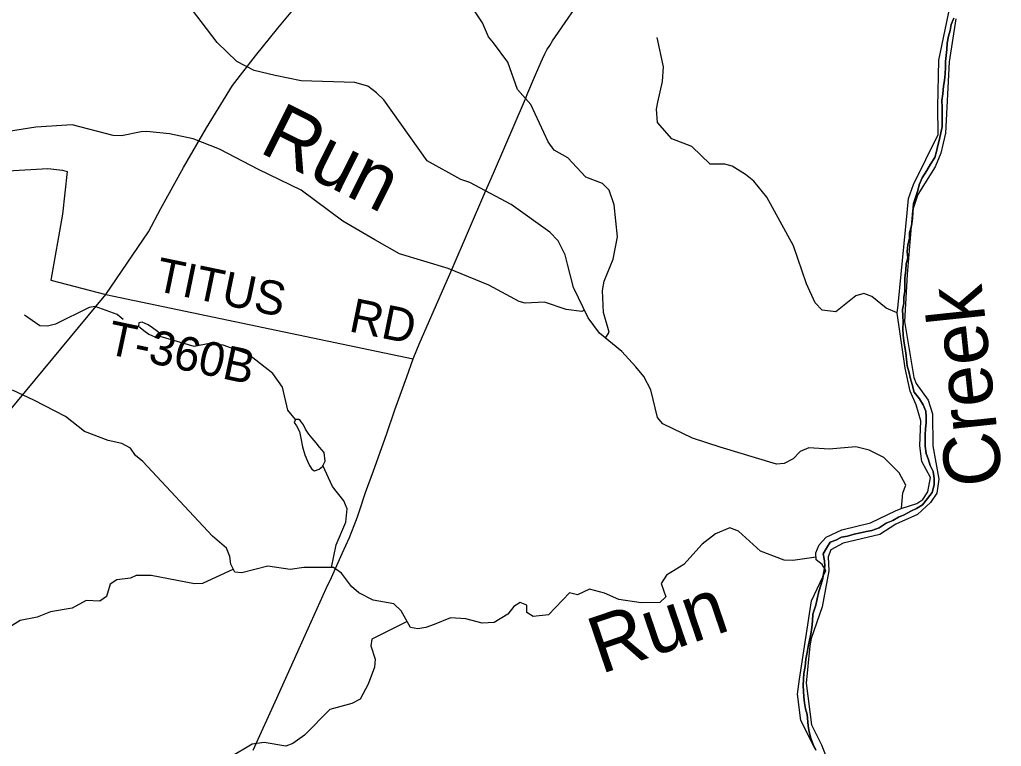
# Model space of a CAD drawing. Extents: x 1525783 to 1900577, y 218250 to 627376.
# Drawn here: x 1710648 to 1719341, y 482316 to 488747 of the extents above; entities that cross this region are included whole.
import ezdxf

# ---------------------------------------------------------------- set-up
doc = ezdxf.new("R2010")
doc.units = 0
for name, color, linetype in [('GM_X_Adjacent_County', 7, 'Continuous'), ('GM_X_County', 7, 'Continuous'), ('GM_X_Major_River', 7, 'Continuous'), ('GM_X_Major_River_Text', 7, 'Continuous'), ('GM_X_Minor_Lake', 7, 'Continuous'), ('GM_X_Minor_River', 7, 'Continuous'), ('GM_X_Minor_River_Text', 7, 'Continuous'), ('GM_X_State_Route', 7, 'Continuous'), ('GM_X_Township', 7, 'Continuous'), ('GM_X_Township_Road', 7, 'Continuous'), ('GM_X_Township_Road_Text', 7, 'Continuous')]:
    doc.layers.add(name, color=color, linetype=linetype)

msp = doc.modelspace()

# ---------------------------------------------------------------- linework, layer by layer
at = {"layer": 'GM_X_Adjacent_County'}
msp.add_lwpolyline([(1717699, 482282.7), (1717673.9, 482333.2), (1717652.9, 482389.7), (1717637.8, 482444), (1717630.8, 482496.2), (1717620.5, 482596.4), (1717607.4, 482646.7), (1717598.4, 482700.9), (1717591.3, 482753.1), (1717585, 482853.3), (1717588.1, 482911.3), (1717592.9, 482961.2), (1717602, 483023.1), (1717609.2, 483087), (1717620.2, 483146.9), (1717629.1, 483200.7), (1717642.1, 483254.5), (1717653, 483308.4), (1717662.1, 483366.3), (1717669.1, 483424.2), (1717670.2, 483486.2), (1717697.6, 483565.8), (1717710.6, 483621.6), (1717725.7, 483687.4), (1717755.6, 483790.9), (1717768.7, 483856.7), (1717777.7, 483908.6), (1717774.6, 483958.7), (1717763.7, 484019), (1717792.6, 484070.5), (1717823.5, 484124), (1717875.8, 484141), (1717926.2, 484166.1), (1717978.4, 484177.1), (1718036.6, 484194), (1718094.8, 484204.9), (1718145, 484216), (1718195.1, 484225), (1718259.5, 484249.9), (1718320.2, 484290.7), (1718378.6, 484313.7), (1718429.1, 484342.7), (1718481.4, 484363.8), (1718538, 484396.7), (1718590.4, 484421.8), (1718642.9, 484452.8), (1718685.9, 484508.1), (1718726.9, 484563.4), (1718746.1, 484629.1), (1718745.1, 484687.2), (1718736.2, 484747.4), (1718711.2, 484800), (1718694.1, 484850.4), (1718675.2, 484908.8), (1718666.3, 484973.1), (1718665.3, 485023.1), (1718666.2, 485073.2), (1718669.1, 485125.2), (1718674.1, 485179.2), (1718675.1, 485233.3), (1718672, 485283.4), (1718649, 485337.9), (1718616, 485392.6), (1718569.1, 485449.6), (1718550.4, 485518.1), (1718535.3, 485568.4), (1718522.5, 485632.8), (1718505.4, 485683.2), (1718500.5, 485741.4), (1718493.5, 485797.6), (1718486.4, 485847.8), (1718477.5, 485904.1), (1718472.4, 485954.2), (1718469.5, 486014.4), (1718470.5, 486066.5), (1718469.5, 486124.6), (1718466.6, 486182.7), (1718475.6, 486234.6), (1718476.5, 486286.7), (1718485.6, 486344.6), (1718484.8, 486408.8), (1718485.8, 486462.8), (1718495, 486528.8), (1718498, 486584.8), (1718513, 486638.6), (1718508, 486690.8), (1718513.1, 486754.8), (1718528.2, 486810.6), (1718527.1, 486860.7), (1718544.2, 486922.5), (1718553.4, 486986.5), (1718556.5, 487044.5), (1718563.9, 487120.5), (1718580.9, 487174.3), (1718600, 487234), (1718612.9, 487285.9), (1718638.1, 487347.5), (1718681.2, 487410.8), (1718712.3, 487468.3), (1718751.3, 487525.7), (1718766.3, 487579.5), (1718779.3, 487633.4), (1718792.3, 487689.2), (1718805.4, 487745.1), (1718816.3, 487797), (1718815.3, 487849.1), (1718817.6, 487971.3), (1718812.7, 488031.5), (1718821.8, 488089.4), (1718827, 488157.4), (1718836, 488209.4), (1718843.1, 488267.3), (1718846.2, 488325.4), (1718847.1, 488377.5), (1718852.1, 488429.5), (1718859.1, 488483.5), (1718860.1, 488539.6), (1718873.2, 488599.4), (1718888.2, 488651.2), (1718897.2, 488703.2), (1718920.2, 488760.8)], dxfattribs=at)
at = {"layer": 'GM_X_County'}
msp.add_lwpolyline([(1718920.2, 488760.8), (1718897.2, 488703.2), (1718888.2, 488651.2), (1718873.2, 488599.4), (1718860.1, 488539.6), (1718859.1, 488483.5), (1718852.1, 488429.5), (1718847.1, 488377.5), (1718846.2, 488325.4), (1718843.1, 488267.3), (1718836, 488209.4), (1718827, 488157.4), (1718821.8, 488089.4), (1718812.7, 488031.5), (1718817.6, 487971.3), (1718815.3, 487849.1), (1718816.3, 487797), (1718805.4, 487745.1), (1718792.3, 487689.2), (1718779.3, 487633.4), (1718766.3, 487579.5), (1718751.3, 487525.7), (1718712.3, 487468.3), (1718681.2, 487410.8), (1718638.1, 487347.5), (1718612.9, 487285.9), (1718600, 487234), (1718580.9, 487174.3), (1718563.9, 487120.5), (1718556.5, 487044.5), (1718553.4, 486986.5), (1718544.2, 486922.5), (1718527.1, 486860.7), (1718528.2, 486810.6), (1718513.1, 486754.8), (1718508, 486690.8), (1718513, 486638.6), (1718498, 486584.8), (1718495, 486528.8), (1718485.8, 486462.8), (1718484.8, 486408.8), (1718485.6, 486344.6), (1718476.5, 486286.7), (1718475.6, 486234.6), (1718466.6, 486182.7), (1718469.5, 486124.6), (1718470.5, 486066.5), (1718469.5, 486014.4), (1718472.4, 485954.2), (1718477.5, 485904.1), (1718486.4, 485847.8), (1718493.5, 485797.6), (1718500.5, 485741.4), (1718505.4, 485683.2), (1718522.5, 485632.8), (1718535.3, 485568.4), (1718550.4, 485518.1), (1718569.1, 485449.6), (1718616, 485392.6), (1718649, 485337.9), (1718672, 485283.4), (1718675.1, 485233.3), (1718674.1, 485179.2), (1718669.1, 485125.2), (1718666.2, 485073.2), (1718665.3, 485023.1), (1718666.3, 484973.1), (1718675.2, 484908.8), (1718694.1, 484850.4), (1718711.2, 484800), (1718736.2, 484747.4), (1718745.1, 484687.2), (1718746.1, 484629.1), (1718726.9, 484563.4), (1718685.9, 484508.1), (1718642.9, 484452.8), (1718590.4, 484421.8), (1718538, 484396.7), (1718481.4, 484363.8), (1718429.1, 484342.7), (1718378.6, 484313.7), (1718320.2, 484290.7), (1718259.5, 484249.9), (1718195.1, 484225), (1718145, 484216), (1718094.8, 484204.9), (1718036.6, 484194), (1717978.4, 484177.1), (1717926.2, 484166.1), (1717875.8, 484141), (1717823.5, 484124), (1717792.6, 484070.5), (1717763.7, 484019), (1717774.6, 483958.7), (1717777.7, 483908.6), (1717768.7, 483856.7), (1717755.6, 483790.9), (1717725.7, 483687.4), (1717710.6, 483621.6), (1717697.6, 483565.8), (1717670.2, 483486.2), (1717669.1, 483424.2), (1717662.1, 483366.3), (1717653, 483308.4), (1717642.1, 483254.5), (1717629.1, 483200.7), (1717620.2, 483146.9), (1717609.2, 483087), (1717602, 483023.1), (1717592.9, 482961.2), (1717588.1, 482911.3), (1717585, 482853.3), (1717591.3, 482753.1), (1717598.4, 482700.9), (1717607.4, 482646.7), (1717620.5, 482596.4), (1717630.8, 482496.2), (1717637.8, 482444), (1717652.9, 482389.7), (1717673.9, 482333.2), (1717699, 482282.7)], dxfattribs=at)
at = {"layer": 'GM_X_Major_River'}
for points in [[(1718416.8, 486148.8), (1718425.9, 486222.8), (1718505.6, 487037.4), (1718519.4, 487163.5), (1718561.2, 487287.2), (1718781.8, 487731.1), (1718779.4, 487975.7), (1718787.3, 488388.5), (1718888.4, 488870.2)], [(1718936.9, 488752.8), (1718878.7, 488372.8), (1718846.6, 487741.9), (1718805.8, 487566.1), (1718753.8, 487444.7), (1718599.6, 487198.5), (1718553.3, 487056.9), (1718506.4, 486492.5), (1718481.8, 486076), (1718564.1, 485579.8), (1718587.4, 485527.3), (1718693.2, 485379.4), (1718729.4, 485258.6), (1718735, 484976), (1718786.5, 484680.7), (1718768.6, 484556.8), (1718713.2, 484473.5), (1718599.5, 484367.1), (1718405.9, 484281.9), (1718264.3, 484192), (1717940.6, 484114.8), (1717829.6, 484056.4), (1717806.6, 483992.7), (1717812.7, 483870.4), (1717753.8, 483550.8), (1717657.4, 483270), (1717644.4, 483204.1), (1717613.5, 482876.2), (1717660.1, 482507.1), (1717747.6, 482329.5), (1717824.8, 482132.2)], [(1717693.1, 482294.8), (1717566.2, 482544.9), (1717535.3, 482777.5), (1717553.1, 482911.5), (1717660.5, 483602.8), (1717786.4, 483873.5), (1717755, 483926), (1717701.5, 483966.8), (1717698.4, 484028.9), (1717727.4, 484100.6), (1717788.4, 484165.9), (1717927.4, 484232.1), (1718182.6, 484294.6), (1718410.4, 484401.6), (1718460.8, 484425), (1718593.5, 484465.2), (1718644, 484500.5), (1718689, 484568), (1718712.8, 484693.9), (1718636.7, 484837.2), (1718618.6, 484975.7), (1718627.7, 485198), (1718587.6, 485338.8), (1718533.3, 485459.8), (1718488.1, 485662.8), (1718416.8, 486148.8)]]:
    msp.add_lwpolyline(points, dxfattribs=at)
at = {"layer": 'GM_X_Minor_Lake'}
for points in [[(1711701, 486034.1), (1711746.6, 485997.4), (1711792.2, 485964.7), (1711845.9, 485939.9), (1711881.8, 485927.4), (1711896.1, 485949.2), (1711892.3, 485965.3), (1711868.6, 485987.7), (1711823, 486018.4), (1711785.3, 486047), (1711731.6, 486069.8)], [(1711731.6, 486069.8), (1711704.5, 486064.2), (1711701, 486034.1)], [(1713133, 485198.5), (1713119.2, 485208.9), (1713091.3, 485209.1), (1713078.8, 485183.3)], [(1713078.8, 485183.3), (1713100.4, 485152.9), (1713125.7, 485102.5), (1713138.9, 485044.2), (1713153.8, 484965.8), (1713172.9, 484895.5), (1713196.1, 484841), (1713215.6, 484800.7), (1713235.2, 484768.4), (1713259, 484754), (1713299.3, 484767.5), (1713329.6, 484793.1), (1713354.3, 484840.8), (1713343.4, 484917.1), (1713304, 484963.8), (1713274.5, 485002.2), (1713237, 485042.8), (1713209.5, 485079.3), (1713178.1, 485123.8), (1713160.5, 485160.1), (1713144.9, 485184.4), (1713133, 485198.5)]]:
    msp.add_lwpolyline(points, dxfattribs=at)
at = {"layer": 'GM_X_Minor_River'}
for points in [[(1718455.2, 484422.4), (1718468.6, 484559.1), (1718493.6, 484626.8), (1718437.1, 484737.8), (1718300.8, 484872), (1718169.5, 484937.9), (1718051.8, 484967.6), (1717815.2, 484944.8), (1717637.1, 484957.3), (1717560.6, 484924.3), (1717497.6, 484861.1), (1717416.9, 484818.1), (1717348.8, 484813.1), (1716850.2, 484962.3), (1716607, 485041.8), (1716342.5, 485169.7), (1716295.2, 485226.5), (1716236.6, 485469.8), (1716174.2, 485588.9), (1716105.3, 485674), (1715981, 485810), (1715781.1, 485973.1), (1715682.9, 486108.7), (1715552.5, 486377.1), (1715499.4, 486582.2), (1715478.5, 486664.7), (1715416.2, 486789.8), (1715343.2, 486865), (1715000.3, 487110.3), (1714634.6, 487305.8), (1714554.9, 487333), (1714256.9, 487497.5), (1713874.2, 488038), (1713809, 488099.1), (1713731.7, 488158.3), (1713616.1, 488192), (1713141.7, 488204.6), (1712910, 488251.9), (1712724.5, 488296.6), (1712571.4, 488376.9), (1712397.6, 488543.7), (1712075.3, 488969.2)], [(1715835.3, 485928.9), (1715867.3, 485979.9), (1715817.7, 486154.9), (1715808.5, 486351.5), (1715823.6, 486431.4), (1715902.5, 486628.7), (1715941.4, 486824.6), (1715913.4, 487107.6), (1715867.2, 487238.5), (1715809.9, 487297.4), (1715662.6, 487353.6), (1715500.8, 487524.2), (1715381.6, 487592), (1715326.6, 487665), (1715175.2, 487995.8), (1715056.9, 488127.8), (1714970.3, 488371.5), (1714844.6, 488541.6), (1714799.3, 488596.4), (1714745, 488717.4), (1714533.4, 489039.1)], [(1718417.1, 486151.1), (1718321.3, 486194.2), (1718194.6, 486296.1), (1718122.9, 486323.2), (1718050.6, 486304.2), (1717876.3, 486160.3), (1717754.4, 486176), (1717693.2, 486241), (1717615.5, 486410.4), (1717500.1, 486744.7), (1717264, 487174.9), (1717149.9, 487316.8), (1717074.6, 487378), (1716957.5, 487449.8), (1716891.7, 487468.8), (1716761.6, 487468.6), (1716599.6, 487625.2), (1716422.3, 487691.8), (1716296.2, 487835.8), (1716288, 487956.2), (1716298.9, 488018.2), (1716339.5, 488200.1), (1716349.4, 488328.2), (1716293.1, 488589.6)], [(1715649.6, 486177.3), (1715625.6, 486165.6), (1715487.7, 486181.6), (1715296.4, 486246.4), (1715124, 486238.8), (1715070.2, 486251.5), (1714803.9, 486397.5), (1714441.6, 486544.9), (1714012.9, 486675.1), (1713792.4, 486798.5), (1713510.4, 486964.8), (1713139.8, 487236.5), (1712762, 487422.2), (1712418.1, 487601.3), (1712183.1, 487690.8), (1711975.6, 487737.8), (1711775.6, 487756.6), (1711723.5, 487755.4), (1711548.8, 487719.7), (1711476.7, 487722.7), (1711113.6, 487816), (1710792.9, 487794.4), (1710548.1, 487757.8)], [(1711565.7, 486092.1), (1711510.3, 486137), (1711317, 486207.8), (1711264.8, 486198.5), (1710966.4, 486052.4), (1710896.1, 486033.3), (1710826, 486036.3), (1710691.2, 486130.4)], [(1713090.5, 485207.4), (1713024.2, 485292.2), (1712977, 485495.3), (1712888.6, 485614.7), (1712670.7, 485786.1), (1712449.6, 485867.3), (1712329.6, 485881), (1712193.1, 485854.9), (1711892.2, 485943.2)], [(1717700.3, 483990.5), (1717493.2, 483959.7), (1717417.1, 483962.8), (1717208, 484043.8), (1717014.1, 484218.8), (1716936.5, 484249.9), (1716809.6, 484195.6), (1716692.2, 484105.1), (1716529.5, 483925.1), (1716376.1, 483831.1), (1716329, 483757.6), (1716369.4, 483638.9), (1716316.7, 483589.5), (1716152.5, 483585.8), (1715954.6, 483616.6), (1715825.2, 483672.5), (1715693.5, 483706.4), (1715586.7, 483655.8), (1715516.9, 483674.8), (1715330, 483481.1), (1715195.7, 483465), (1715138.1, 483499.8), (1715138.9, 483563.9), (1715079.2, 483588.8), (1715022.7, 483553.5), (1714969.7, 483486.2), (1714848.5, 483411.8), (1714742.3, 483407.2), (1714598.7, 483445.3), (1714462.6, 483453.2), (1714319.6, 483393.1), (1714245.2, 483368.1), (1714172.9, 483355.1), (1714109, 483368), (1714024.9, 483515.4), (1713961.7, 483576.4), (1713777.9, 483611), (1713650.7, 483674.8), (1713585.3, 483731.8), (1713498.9, 483849.2), (1713427.4, 483898.3), (1713165.1, 483897.9), (1713044.7, 483881.6), (1712846.9, 483910.4), (1712615.8, 483851.5), (1712553.8, 483858.4), (1712516.8, 483929), (1712509.7, 483997.2), (1712478.6, 484069.8), (1712355.9, 484175.7), (1711738.3, 484835.4), (1711673, 484888.4), (1711629.8, 484955.1), (1711554.3, 484996.2), (1711430.5, 485022), (1711221.4, 485101.1), (1711053, 485233.6), (1710774.8, 485379.8), (1710583.8, 485468.6)], [(1713408, 483898.3), (1713450.2, 484100.3), (1713535.1, 484299.4), (1713546.7, 484417.4), (1713517.6, 484488), (1713417.3, 484615.6), (1713333.3, 484800.2)], [(1712540.2, 483884.3), (1712268.1, 483758.2), (1712196, 483753.2), (1711812.5, 483828.7), (1711680.3, 483826.5), (1711630, 483805.2), (1711509.7, 483790.9), (1711451, 483751.6), (1711417.5, 483641.9), (1711358.9, 483600.7), (1711236.8, 483606.4), (1711113.7, 483540), (1710921, 483506.6), (1710804.2, 483458.2), (1710653.6, 483428.2), (1710512.3, 483340.1)], [(1714079.1, 483420.6), (1713767.2, 483264.6), (1713756.4, 483204.7), (1713794.9, 483086), (1713789.9, 483018), (1713733.8, 482866.6), (1713662, 482733.4), (1713589.4, 482696.4), (1713394.4, 482641), (1713171.1, 482415.9), (1713068, 482341.2), (1713003.6, 482316.1), (1712811.8, 482350.8), (1712705.5, 482334.3), (1712311.8, 482099.5)]]:
    msp.add_lwpolyline(points, dxfattribs=at)
at = {"layer": 'GM_X_State_Route'}
for points in [[(1708045.2, 482320.3), (1708045.2, 482320.3), (1708216.1, 482444.8), (1708307.1, 482536.4), (1708383.2, 482668.5), (1708469.2, 482798.3), (1708565.8, 482945.8), (1709013, 483486.1), (1710011, 484613.9), (1710543.9, 485266.1), (1711411.4, 486313.7), (1711789, 486868.3), (1711897.5, 487075.7), (1712098.8, 487438.9), (1712301.9, 487790.1), (1712533.7, 488164.4), (1712736.2, 488427.3), (1712934.1, 488672.3), (1713110.9, 488883.9), (1713218.2, 489047.3), (1713402.9, 489188.3), (1713857.5, 489500.9), (1714231.1, 489754.5), (1715037, 490328.2)], [(1715148.2, 488099), (1715207.1, 488237.3), (1715245.8, 488327.1), (1715278.9, 488399.9), (1715296.9, 488444.4), (1715316.7, 488480.3), (1715341.3, 488518.1), (1715365.9, 488558.8), (1715418.8, 488637.2), (1715624, 488934.1), (1715647.5, 488967.4)], [(1712716.5, 482281.9), (1712926.2, 482742.8), (1713123.8, 483180.6), (1713362, 483711.9), (1713408.4, 483811.2), (1713504.3, 484023.4), (1713567.7, 484164.3), (1713610.7, 484271.1), (1713640, 484346.8), (1713658, 484399.7), (1713710.9, 484561.4), (1713780.9, 484754.7), (1713895.7, 485076.7), (1713970.9, 485292.7), (1714075.8, 485586.7), (1714133, 485746.5), (1714165.2, 485824.1), (1714186.9, 485875.1), (1714299, 486131.3), (1714477.2, 486543.1), (1714767.4, 487215.3), (1714843.1, 487387.3), (1715125.7, 488046.2), (1715148.2, 488099)]]:
    msp.add_lwpolyline(points, dxfattribs=at)
at = {"layer": 'GM_X_Township'}
msp.add_lwpolyline([(1718920.2, 488760.8), (1718897.2, 488703.2), (1718888.2, 488651.2), (1718873.2, 488599.4), (1718860.1, 488539.6), (1718859.1, 488483.5), (1718852.1, 488429.5), (1718847.1, 488377.5), (1718846.2, 488325.4), (1718843.1, 488267.3), (1718836, 488209.4), (1718827, 488157.4), (1718821.8, 488089.4), (1718812.7, 488031.5), (1718817.6, 487971.3), (1718815.3, 487849.1), (1718816.3, 487797), (1718805.4, 487745.1), (1718792.3, 487689.2), (1718779.3, 487633.4), (1718766.3, 487579.5), (1718751.3, 487525.7), (1718712.3, 487468.3), (1718681.2, 487410.8), (1718638.1, 487347.5), (1718612.9, 487285.9), (1718600, 487234), (1718580.9, 487174.3), (1718563.9, 487120.5), (1718556.5, 487044.5), (1718553.4, 486986.5), (1718544.2, 486922.5), (1718527.1, 486860.7), (1718528.2, 486810.6), (1718513.1, 486754.8), (1718508, 486690.8), (1718513, 486638.6), (1718498, 486584.8), (1718495, 486528.8), (1718485.8, 486462.8), (1718484.8, 486408.8), (1718485.6, 486344.6), (1718476.5, 486286.7), (1718475.6, 486234.6), (1718466.6, 486182.7), (1718469.5, 486124.6), (1718470.5, 486066.5), (1718469.5, 486014.4), (1718472.4, 485954.2), (1718477.5, 485904.1), (1718486.4, 485847.8), (1718493.5, 485797.6), (1718500.5, 485741.4), (1718505.4, 485683.2), (1718522.5, 485632.8), (1718535.3, 485568.4), (1718550.4, 485518.1), (1718569.1, 485449.6), (1718616, 485392.6), (1718649, 485337.9), (1718672, 485283.4), (1718675.1, 485233.3), (1718674.1, 485179.2), (1718669.1, 485125.2), (1718666.2, 485073.2), (1718665.3, 485023.1), (1718666.3, 484973.1), (1718675.2, 484908.8), (1718694.1, 484850.4), (1718711.2, 484800), (1718736.2, 484747.4), (1718745.1, 484687.2), (1718746.1, 484629.1), (1718726.9, 484563.4), (1718685.9, 484508.1), (1718642.9, 484452.8), (1718590.4, 484421.8), (1718538, 484396.7), (1718481.4, 484363.8), (1718429.1, 484342.7), (1718378.6, 484313.7), (1718320.2, 484290.7), (1718259.5, 484249.9), (1718195.1, 484225), (1718145, 484216), (1718094.8, 484204.9), (1718036.6, 484194), (1717978.4, 484177.1), (1717926.2, 484166.1), (1717875.8, 484141), (1717823.5, 484124), (1717792.6, 484070.5), (1717763.7, 484019), (1717774.6, 483958.7), (1717777.7, 483908.6), (1717768.7, 483856.7), (1717755.6, 483790.9), (1717725.7, 483687.4), (1717710.6, 483621.6), (1717697.6, 483565.8), (1717670.2, 483486.2), (1717669.1, 483424.2), (1717662.1, 483366.3), (1717653, 483308.4), (1717642.1, 483254.5), (1717629.1, 483200.7), (1717620.2, 483146.9), (1717609.2, 483087), (1717602, 483023.1), (1717592.9, 482961.2), (1717588.1, 482911.3), (1717585, 482853.3), (1717591.3, 482753.1), (1717598.4, 482700.9), (1717607.4, 482646.7), (1717620.5, 482596.4), (1717630.8, 482496.2), (1717637.8, 482444), (1717652.9, 482389.7), (1717673.9, 482333.2), (1717699, 482282.7)], dxfattribs=at)
at = {"layer": 'GM_X_Township_Road'}
for points in [[(1708717, 491457.2), (1707937.1, 488117.8), (1707911.1, 488006.5), (1707857.8, 487781.2), (1707820.6, 487647.8), (1707814.9, 487571.8), (1707835.5, 487513.1), (1708029.7, 487504.6), (1710369.1, 487410.5), (1710543.3, 487410.4), (1710898.3, 487428.3), (1711026.2, 487415.3), (1711067.9, 487402.3), (1711027.2, 487026.4), (1710925.5, 486441.5), (1711411.4, 486313.7)], [(1711411.4, 486313.7), (1714133, 485746.5)]]:
    msp.add_lwpolyline(points, dxfattribs=at)

# ---------------------------------------------------------------- texts
at = {"layer": 'GM_X_Major_River_Text'}
msp.add_text('Creek', height=499.76, rotation=96.03141, dxfattribs=at).set_placement((1719353.4, 484641.2))
at = {"layer": 'GM_X_Minor_River_Text'}
for height, rotation, p in [(500, 333.4323, (1712757.4, 487579.4)), (499.74, 18.76857, (1715793.5, 482953.4))]:
    msp.add_text('Run', height=height, rotation=rotation, dxfattribs=at).set_placement(p)
at = {"layer": 'GM_X_Township_Road_Text'}
for s, rotation, p in [('TITUS', 348.26221, (1711833.9, 486351.5)), ('RD', 348.49418, (1713553.8, 485990.7)), ('T-360B', 347.95139, (1711406.3, 485792.6))]:
    msp.add_text(s, height=300, rotation=rotation, dxfattribs=at).set_placement(p)

doc.saveas('drawing.dxf')
